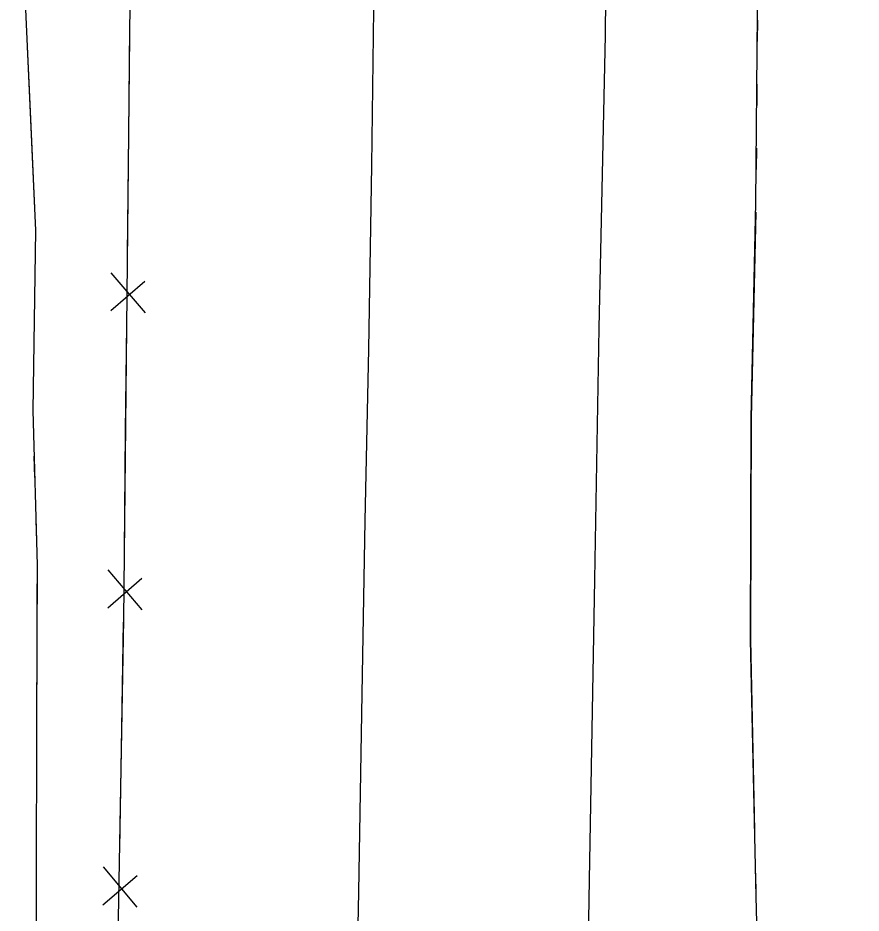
# Model space of a CAD drawing. Extents: x 591954 to 597000, y 198576 to 213500.
# Drawn here: x 594202.8 to 594281.9, y 207105.4 to 207189.4 of the extents above; entities that cross this region are included whole.
import ezdxf

# ---------------------------------------------------------------- set-up
doc = ezdxf.new("R2010")
doc.units = 0
for name, color, linetype in [('Level 11', 7, 'Continuous'), ('Level 15', 7, 'Continuous'), ('Level 19', 7, 'Continuous')]:
    doc.layers.add(name, color=color, linetype=linetype)

msp = doc.modelspace()

# ---------------------------------------------------------------- linework, layer by layer
at = {"layer": 'Level 11'}
for points in [[(594252.749, 206901.399), (594253.328, 206930.144), (594253.959, 206960.286), (594254.402, 206990.096), (594254.92, 207022.915), (594255.365, 207050.811), (594255.931, 207078.644), (594256.437, 207108.545), (594256.916, 207136.713), (594257.327, 207160.294), (594257.918, 207187.762), (594258.187, 207216.055), (594258.473, 207241.4), (594258.855, 207269.205), (594259.265, 207294.7), (594259.601, 207321.412), (594260.005, 207352.682), (594260.419, 207380.487), (594260.679, 207397.991), (594260.929, 207414.795), (594261.642, 207425.769), (594262.195, 207429.924)], [(594237.724, 207312.841), (594237.5, 207291.653), (594237.253, 207272.993), (594237.154, 207251.986), (594236.877, 207235.397), (594236.378, 207212.052), (594236.248, 207195.095), (594235.987, 207175.552), (594235.701, 207158.323), (594235.37, 207142.222), (594235.068, 207125.998), (594234.762, 207107.43), (594234.413, 207090.142), (594234.128, 207073.005), (594233.777, 207055.533), (594233.463, 207036.478), (594233.019, 207014.776), (594232.535, 206994.506), (594232.187, 206973.199), (594232.015, 206955.451), (594231.745, 206935.268), (594231.354, 206913.048), (594230.988, 206900.766)]]:
    msp.add_lwpolyline(points, dxfattribs=at)
at = {"layer": 'Level 15'}
for p, q in [((594214.783, 207161.731), (594211.582, 207165.481)), ((594211.546, 207161.934), (594214.745, 207164.698)), ((594214.497, 207133.873), (594211.296, 207137.623)), ((594211.26, 207134.076), (594214.459, 207136.839)), ((594214.018, 207106.005), (594210.845, 207109.778)), ((594210.783, 207106.23), (594214.002, 207108.971))]:
    msp.add_line(p, q, dxfattribs=at)
for points in [[(594209.81, 206899.913), (594210.29, 206943.103), (594211.021, 207005.844), (594211.649, 207069.873), (594212.749, 207132.989), (594213.56, 207212.084), (594214.977, 207310.117), (594215.907, 207413.461), (594217.012, 207493.28), (594217.759, 207570.716), (594218.478, 207619.085), (594219.334, 207690.285), (594219.492, 207704.177)], [(594213.216, 207178.491), (594213.318, 207188.447)], [(594213.099, 207167.171), (594213.216, 207178.491)], [(594212.93, 207150.632), (594213.032, 207160.589)], [(594212.814, 207139.312), (594212.93, 207150.632)], [(594212.571, 207122.775), (594212.744, 207132.73)], [(594212.374, 207111.456), (594212.571, 207122.775)]]:
    msp.add_lwpolyline(points, dxfattribs=at)
at = {"layer": 'Level 19'}
for points in [[(594269.664, 206902.323), (594270.079, 206930.262), (594270.844, 206957.686), (594269.784, 206985.852), (594270.443, 207016.439), (594270.971, 207041.674), (594272.832, 207063.931), (594272.634, 207084.944), (594272.044, 207106.983), (594271.535, 207131.061), (594271.589, 207151.866), (594272.042, 207172.053), (594272.207, 207193.418), (594272.226, 207215.295), (594272.787, 207235.889), (594272.896, 207260.365), (594273.44, 207286.67), (594274.898, 207312.707), (594276.232, 207337.267), (594276.423, 207356.949), (594275.838, 207372.46), (594277.929, 207389.665), (594282.183, 207408.215), (594288.164, 207419.498)], [(594202.898, 207298.488), (594203.072, 207285.759), (594202.829, 207266.963), (594203.033, 207248.888), (594202.868, 207232.891), (594202.923, 207217), (594203.053, 207201.325), (594203.708, 207186.698), (594204.47, 207169.451), (594204.219, 207152.582), (594204.622, 207138.068), (594204.586, 207123.414), (594204.539, 207108.033), (594204.508, 207091.271)], [(594202.979, 207210.262), (594203.053, 207201.325), (594203.708, 207186.698), (594203.947, 207181.282)], [(594272.174, 207189.179), (594272.159, 207187.179)], [(594272.128, 207183.179), (594272.112, 207181.179)], [(594203.947, 207181.282), (594204.47, 207169.451), (594204.219, 207152.582), (594204.227, 207152.295)], [(594272.082, 207177.18), (594272.066, 207175.18)], [(594272.022, 207171.18), (594271.589, 207151.866), (594271.564, 207142.185)], [(594204.338, 207148.297), (594204.393, 207146.298)], [(594204.505, 207142.299), (594204.56, 207140.3)], [(594271.564, 207142.185), (594271.535, 207131.061), (594271.913, 207113.189)], [(594204.618, 207136.301), (594204.613, 207134.301)], [(594204.603, 207130.301), (594204.586, 207123.414), (594204.539, 207108.033), (594204.527, 207101.301)], [(594271.997, 207109.19), (594272.04, 207107.19)]]:
    msp.add_lwpolyline(points, dxfattribs=at)

doc.saveas('drawing.dxf')
